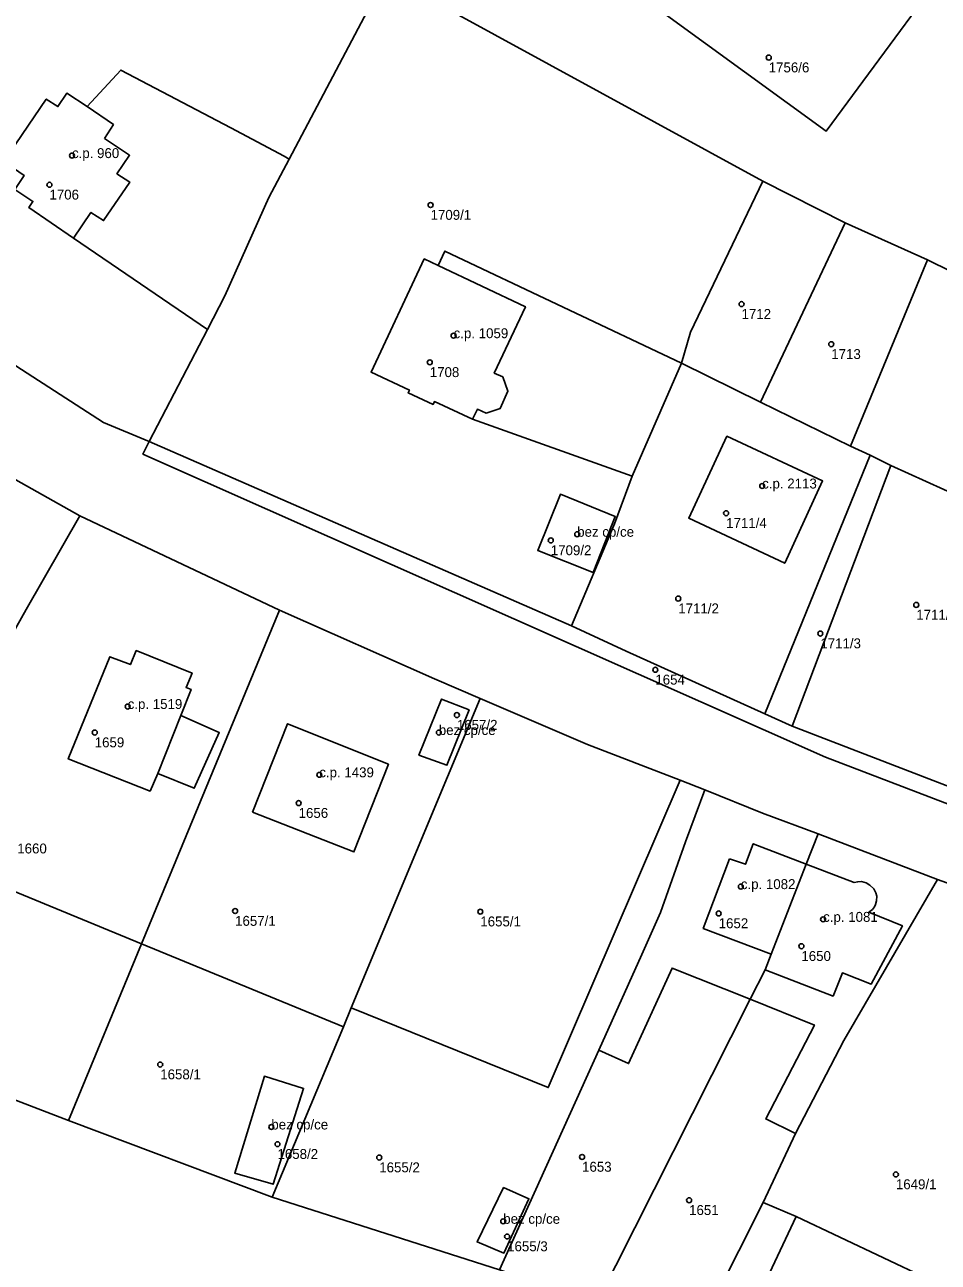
# Model space of a CAD drawing. Extents: x -878211 to -870363, y -1058464 to -1052522.
# Drawn here: x -875179 to -875087, y -1055735.2 to -1055610.5 of the extents above; entities that cross this region are included whole.
import ezdxf

# ---------------------------------------------------------------- set-up
doc = ezdxf.new("R2010")
doc.units = 0
for name, color, linetype in [('Vrstva 50', 7, 'Continuous'), ('Vrstva 51', 7, 'Continuous'), ('Vrstva 52', 7, 'Continuous')]:
    doc.layers.add(name, color=color, linetype=linetype)

msp = doc.modelspace()

# ---------------------------------------------------------------- linework, layer by layer
at = {"layer": 'Vrstva 50'}
for centre in [(-875104.09, -1055613.84994), (-875174.27, -1055623.71994), (-875176.54, -1055626.65994), (-875138.15, -1055628.69994), (-875106.83, -1055638.67994), (-875135.83, -1055641.85994), (-875097.79, -1055642.71994), (-875138.23, -1055644.53994), (-875104.75, -1055656.99994), (-875108.38, -1055659.73994), (-875123.38, -1055661.85994), (-875126.04, -1055662.47994), (-875113.2, -1055668.33994), (-875089.23, -1055668.97994), (-875098.89, -1055671.85994), (-875115.51, -1055675.50994), (-875168.66, -1055679.20994), (-875135.5, -1055680.06994), (-875171.98, -1055681.82994), (-875137.32, -1055681.82994), (-875149.36, -1055686.08994), (-875151.44, -1055688.93994), (-875106.9, -1055697.34994), (-875157.84, -1055699.80994), (-875133.14, -1055699.86994), (-875109.13, -1055700.04994), (-875098.61, -1055700.64994), (-875100.8, -1055703.34994), (-875165.38, -1055715.26994), (-875154.19, -1055721.55994), (-875153.57, -1055723.28994), (-875143.32, -1055724.63994), (-875122.89, -1055724.57994), (-875091.28, -1055726.33994), (-875112.11, -1055728.93994), (-875130.83, -1055731.05994), (-875130.44, -1055732.58994)]:
    msp.add_circle(centre, 0.25, dxfattribs=at)
at = {"layer": 'Vrstva 51'}
for points in [[(-875201.43, -1055599.39), (-875214.82, -1055615.84), (-875203.59, -1055628.38), (-875191.44, -1055637.49), (-875171.08, -1055650.6), (-875166.48, -1055652.5), (-875160.62, -1055641.25), (-875174.11, -1055632.03), (-875178.63, -1055628.94), (-875178.2, -1055628.33), (-875180.01, -1055627.12), (-875179.07, -1055625.73), (-875181.14, -1055624.33), (-875176.87, -1055618.02), (-875175.69, -1055618.78), (-875174.78, -1055617.43), (-875172.74, -1055618.78), (-875169.36, -1055615.11), (-875158.27, -1055620.91), (-875152.91, -1055623.79), (-875152.39, -1055624.07), (-875142.62, -1055605.55)], [(-875122.62, -1055603.57), (-875098.31, -1055621.27), (-875082.29, -1055599.53)], [(-875082.29, -1055599.53), (-875098.31, -1055621.27), (-875122.62, -1055603.57)], [(-875142.62, -1055605.55), (-875104.67, -1055626.31), (-875096.4, -1055630.48), (-875088.1, -1055634.21), (-875071.55, -1055642.38), (-875062.97, -1055646.31), (-875054.89, -1055650.31), (-875044.38, -1055655.33), (-875034.3, -1055659.84), (-875024.67, -1055664.22), (-875013.89, -1055668.97), (-875003.61, -1055673.73), (-874992.74, -1055678.6), (-874992.64, -1055678.62), (-874968.96, -1055688.35)], [(-874991.85, -1055728.83), (-874992.33, -1055728.53), (-874993.31, -1055729.97), (-875013.51, -1055717.33), (-875018.08, -1055715.03), (-875098.38, -1055684.32), (-875167.12, -1055653.78), (-875166.48, -1055652.5), (-875171.08, -1055650.6), (-875191.44, -1055637.49)], [(-875193.17, -1055648.96), (-875173.49, -1055660), (-875153.38, -1055669.51), (-875137.76, -1055676.41), (-875133.15, -1055678.4), (-875122.34, -1055683.05), (-875113, -1055686.64), (-875110.53, -1055687.59), (-875104.71, -1055689.94), (-875099.11, -1055692.04), (-875087.09, -1055696.62), (-875065.73, -1055704.25), (-875043.89, -1055713.74), (-875043.4, -1055713.95), (-875024.01, -1055722.34), (-875023.64, -1055722.58), (-875022.38, -1055719.88), (-875020.1, -1055721), (-875015.84, -1055723.58), (-874999.93, -1055733.52), (-874985.59, -1055742.63)]]:
    msp.add_lwpolyline(points, dxfattribs=at)
for points in [[(-875104.67, -1055626.31), (-875142.62, -1055605.55), (-875152.39, -1055624.07), (-875154.44, -1055627.95), (-875158.86, -1055637.86), (-875160.62, -1055641.25), (-875166.48, -1055652.5), (-875123.94, -1055671.09), (-875119.63, -1055660.8), (-875117.83, -1055656.01), (-875133.92, -1055650.27), (-875137.77, -1055648.5), (-875137.9, -1055648.78), (-875140.42, -1055647.61), (-875140.29, -1055647.34), (-875144.14, -1055645.53), (-875138.79, -1055634.13), (-875137.4, -1055634.79), (-875136.72, -1055633.33), (-875112.89, -1055644.61), (-875111.96, -1055641.5)], [(-875158.27, -1055620.91), (-875169.36, -1055615.11), (-875172.74, -1055618.78), (-875174.78, -1055617.43), (-875175.69, -1055618.78), (-875176.87, -1055618.02), (-875181.14, -1055624.33), (-875179.07, -1055625.73), (-875180.01, -1055627.12), (-875178.2, -1055628.33), (-875178.63, -1055628.94), (-875174.11, -1055632.03), (-875160.62, -1055641.25), (-875158.86, -1055637.86), (-875154.44, -1055627.95), (-875152.39, -1055624.07), (-875152.91, -1055623.79)], [(-875104.92, -1055648.57), (-875096.4, -1055630.48), (-875104.67, -1055626.31), (-875111.96, -1055641.5), (-875112.89, -1055644.61)], [(-875088.1, -1055634.21), (-875096.4, -1055630.48), (-875104.92, -1055648.57), (-875095.85, -1055652.97)], [(-875133.92, -1055650.27), (-875117.83, -1055656.01), (-875112.89, -1055644.61), (-875136.72, -1055633.33), (-875137.4, -1055634.79), (-875138.79, -1055634.13), (-875144.14, -1055645.53), (-875140.29, -1055647.34), (-875140.42, -1055647.61), (-875137.9, -1055648.78), (-875137.77, -1055648.5)], [(-875079.33, -1055660.57), (-875071.55, -1055642.38), (-875088.1, -1055634.21), (-875095.85, -1055652.97), (-875093.87, -1055653.9), (-875091.8, -1055654.95)], [(-875095.85, -1055652.97), (-875104.92, -1055648.57), (-875112.89, -1055644.61), (-875117.83, -1055656.01), (-875119.63, -1055660.8), (-875123.94, -1055671.09), (-875118.45, -1055673.62), (-875104.48, -1055679.96), (-875093.87, -1055653.9)], [(-875183.8, -1055678.13), (-875178.87, -1055669.44), (-875173.49, -1055660), (-875193.17, -1055648.96), (-875213.89, -1055683.93), (-875192.63, -1055692.67)], [(-875098.66, -1055656.49), (-875102.48, -1055664.78), (-875112.14, -1055660.25), (-875108.3, -1055651.98)], [(-875098.66, -1055656.49), (-875108.3, -1055651.98), (-875112.14, -1055660.25), (-875102.48, -1055664.78)], [(-875104.48, -1055679.96), (-875118.45, -1055673.62), (-875123.94, -1055671.09), (-875166.48, -1055652.5), (-875167.12, -1055653.78), (-875098.38, -1055684.32), (-875018.08, -1055715.03), (-875013.51, -1055717.33), (-874993.31, -1055729.97), (-874992.33, -1055728.53), (-874997.21, -1055725.72), (-875013.14, -1055715.71), (-875017.4, -1055713.58), (-875041.41, -1055704.08), (-875071.59, -1055692.8), (-875101.74, -1055681.18)], [(-875091.8, -1055654.95), (-875093.87, -1055653.9), (-875104.48, -1055679.96), (-875101.74, -1055681.18)], [(-875079.33, -1055660.57), (-875091.8, -1055654.95), (-875101.74, -1055681.18), (-875071.59, -1055692.8), (-875065.54, -1055678.3), (-875065.38, -1055677.92), (-875062.06, -1055668.59), (-875070.62, -1055664.48)], [(-875119.55, -1055660.07), (-875125.08, -1055657.83), (-875127.35, -1055663.48), (-875121.77, -1055665.7)], [(-875119.55, -1055660.07), (-875121.77, -1055665.7), (-875127.35, -1055663.48), (-875125.08, -1055657.83)], [(-875173.49, -1055660), (-875178.87, -1055669.44), (-875183.8, -1055678.13), (-875192.63, -1055692.67), (-875167.27, -1055703.1), (-875153.38, -1055669.51)], [(-875133.15, -1055678.4), (-875137.76, -1055676.41), (-875153.38, -1055669.51), (-875167.27, -1055703.1), (-875146.93, -1055711.46), (-875146.14, -1055709.56)], [(-875167.79, -1055673.58), (-875168.39, -1055674.99), (-875170.45, -1055674.19), (-875174.64, -1055684.49), (-875166.4, -1055687.72), (-875165.63, -1055685.94), (-875161.96, -1055687.44), (-875159.44, -1055681.83), (-875163.3, -1055680.1), (-875162.28, -1055677.48), (-875162.77, -1055677.29), (-875162.18, -1055675.84)], [(-875167.79, -1055673.58), (-875162.18, -1055675.84), (-875162.77, -1055677.29), (-875162.28, -1055677.48), (-875163.3, -1055680.1), (-875159.44, -1055681.83), (-875161.96, -1055687.44), (-875165.63, -1055685.94), (-875166.4, -1055687.72), (-875174.64, -1055684.49), (-875170.45, -1055674.19), (-875168.39, -1055674.99)], [(-875113, -1055686.64), (-875122.34, -1055683.05), (-875133.15, -1055678.4), (-875146.14, -1055709.56), (-875126.29, -1055717.6)], [(-875137.05, -1055678.46), (-875134.28, -1055679.56), (-875136.51, -1055685.13), (-875139.33, -1055684.1)], [(-875137.05, -1055678.46), (-875139.33, -1055684.1), (-875136.51, -1055685.13), (-875134.28, -1055679.56)], [(-875156.08, -1055689.84), (-875152.56, -1055680.94), (-875142.39, -1055685.02), (-875145.88, -1055693.86)], [(-875156.08, -1055689.84), (-875145.88, -1055693.86), (-875142.39, -1055685.02), (-875152.56, -1055680.94)], [(-875114.99, -1055699.97), (-875112.46, -1055692.85), (-875110.53, -1055687.59), (-875113, -1055686.64), (-875126.29, -1055717.6), (-875146.14, -1055709.56), (-875146.93, -1055711.46), (-875154.09, -1055728.63), (-875131.21, -1055735.95), (-875121.21, -1055713.81), (-875116.86, -1055704.19)], [(-875105.95, -1055708.7), (-875104.45, -1055705.74), (-875103.84, -1055704.15), (-875100.32, -1055695.09), (-875099.11, -1055692.04), (-875104.71, -1055689.94), (-875110.53, -1055687.59), (-875112.46, -1055692.85), (-875114.99, -1055699.97), (-875116.86, -1055704.19), (-875121.21, -1055713.81), (-875118.2, -1055715.17), (-875113.83, -1055705.55)], [(-875099.48, -1055711.29), (-875104.39, -1055720.74), (-875101.41, -1055722.23), (-875096.53, -1055712.85), (-875087.09, -1055696.62), (-875099.11, -1055692.04), (-875100.32, -1055695.09), (-875103.84, -1055704.15), (-875104.45, -1055705.74), (-875105.95, -1055708.7)], [(-875203.12, -1055709.95), (-875174.63, -1055720.92), (-875167.27, -1055703.1), (-875192.63, -1055692.67)], [(-875121.43, -1055739.36), (-875130.2, -1055736.3), (-875131.21, -1055735.95), (-875154.09, -1055728.63), (-875174.63, -1055720.92), (-875203.12, -1055709.95), (-875224.29, -1055701.48), (-875240.18, -1055695.58), (-875243.1, -1055700.99), (-875273.58, -1055762.17), (-875272.31, -1055762.21), (-875267.1, -1055751.22), (-875251.72, -1055719.96), (-875202.73, -1055744.2), (-875198.37, -1055745.46), (-875196.14, -1055746.77), (-875194.25, -1055747.89), (-875145.37, -1055764.86), (-875127.49, -1055771.2), (-875121.59, -1055773.22), (-875112.04, -1055743.84)], [(-875087.09, -1055696.62), (-875096.53, -1055712.85), (-875101.41, -1055722.23), (-875104.64, -1055729.15), (-875101.33, -1055730.58), (-875079.32, -1055741), (-875065.73, -1055704.25)], [(-875174.63, -1055720.92), (-875154.09, -1055728.63), (-875146.93, -1055711.46), (-875167.27, -1055703.1)], [(-875121.43, -1055739.36), (-875105.95, -1055708.7), (-875113.83, -1055705.55), (-875118.2, -1055715.17), (-875121.21, -1055713.81), (-875131.21, -1055735.95), (-875130.2, -1055736.3)], [(-875121.43, -1055739.36), (-875112.04, -1055743.84), (-875104.64, -1055729.15), (-875101.41, -1055722.23), (-875104.39, -1055720.74), (-875099.48, -1055711.29), (-875105.95, -1055708.7)], [(-875154.02, -1055727.33), (-875150.94, -1055717.68), (-875154.89, -1055716.45), (-875157.87, -1055726.2)], [(-875154.02, -1055727.33), (-875157.87, -1055726.2), (-875154.89, -1055716.45), (-875150.94, -1055717.68)], [(-875130.79, -1055727.66), (-875133.46, -1055733.13), (-875130.77, -1055734.27), (-875128.24, -1055728.79)], [(-875130.79, -1055727.66), (-875128.24, -1055728.79), (-875130.77, -1055734.27), (-875133.46, -1055733.13)], [(-875112.04, -1055743.84), (-875108.38, -1055745.58), (-875107.74, -1055744.22), (-875101.33, -1055730.58), (-875104.64, -1055729.15)], [(-875107.74, -1055744.22), (-875105.17, -1055745.5), (-875104.33, -1055743.73), (-875079.32, -1055741), (-875101.33, -1055730.58)]]:
    msp.add_lwpolyline(points, close=True, dxfattribs=at)
at = {"layer": 'Vrstva 52'}
for points in [[(-875171.01, -1055622), (-875170.09, -1055620.6), (-875172.74, -1055618.78), (-875174.78, -1055617.43), (-875175.69, -1055618.78), (-875176.87, -1055618.02), (-875181.14, -1055624.33), (-875179.07, -1055625.73), (-875180.01, -1055627.12), (-875178.2, -1055628.33), (-875178.63, -1055628.94), (-875174.11, -1055632.03), (-875172.36, -1055629.44), (-875171.09, -1055630.27), (-875168.45, -1055626.38), (-875169.74, -1055625.54), (-875168.46, -1055623.68)], [(-875144.14, -1055645.53), (-875140.29, -1055647.34), (-875140.42, -1055647.61), (-875137.9, -1055648.78), (-875137.77, -1055648.5), (-875133.92, -1055650.27), (-875133.44, -1055649.26), (-875132.55, -1055649.65), (-875131.14, -1055649.19), (-875130.36, -1055647.44), (-875130.88, -1055646.01), (-875131.74, -1055645.62), (-875128.6, -1055638.95), (-875137.4, -1055634.79), (-875138.79, -1055634.13)], [(-875112.14, -1055660.25), (-875102.48, -1055664.78), (-875098.66, -1055656.49), (-875108.3, -1055651.98)], [(-875127.35, -1055663.48), (-875121.77, -1055665.7), (-875119.55, -1055660.07), (-875125.08, -1055657.83)], [(-875162.77, -1055677.29), (-875162.18, -1055675.84), (-875167.79, -1055673.58), (-875168.39, -1055674.99), (-875170.45, -1055674.19), (-875174.64, -1055684.49), (-875166.4, -1055687.72), (-875165.63, -1055685.94), (-875163.3, -1055680.1), (-875162.28, -1055677.48)], [(-875139.33, -1055684.1), (-875136.51, -1055685.13), (-875134.28, -1055679.56), (-875137.05, -1055678.46)], [(-875156.08, -1055689.84), (-875145.88, -1055693.86), (-875142.39, -1055685.02), (-875152.56, -1055680.94)], [(-875108.05, -1055694.55), (-875110.69, -1055701.56), (-875103.84, -1055704.15), (-875100.32, -1055695.09), (-875105.65, -1055693.03), (-875106.44, -1055695.09)], [(-875093.64, -1055699.65), (-875093.44, -1055699.38), (-875093.32, -1055699.15), (-875093.22, -1055698.79), (-875093.21, -1055698.31), (-875093.29, -1055697.96), (-875093.5, -1055697.58), (-875093.89, -1055697.19), (-875094.27, -1055696.97), (-875094.75, -1055696.85), (-875095.13, -1055696.86), (-875095.49, -1055696.94), (-875100.32, -1055695.09), (-875103.84, -1055704.15), (-875104.45, -1055705.74), (-875097.6, -1055708.38), (-875096.67, -1055706.05), (-875093.78, -1055707.18), (-875090.62, -1055701.3), (-875094, -1055699.93)], [(-875157.87, -1055726.2), (-875154.02, -1055727.33), (-875150.94, -1055717.68), (-875154.89, -1055716.45)], [(-875133.46, -1055733.13), (-875130.77, -1055734.27), (-875128.24, -1055728.79), (-875130.79, -1055727.66)]]:
    msp.add_lwpolyline(points, close=True, dxfattribs=at)

# ---------------------------------------------------------------- texts
at = {"layer": 'Vrstva 50'}
for s, p in [('1756/6', (-875104.09, -1055615.339)), ('c.p. 960', (-875174.27, -1055623.97)), ('1706', (-875176.54, -1055628.149)), ('1709/1', (-875138.15, -1055630.189)), ('1712', (-875106.83, -1055640.169)), ('c.p. 1059', (-875135.83, -1055642.11)), ('1713', (-875097.79, -1055644.209)), ('1708', (-875138.23, -1055646.029)), ('c.p. 2113', (-875104.75, -1055657.25)), ('1711/4', (-875108.38, -1055661.229)), ('bez cp/ce', (-875123.38, -1055662.11)), ('1709/2', (-875126.04, -1055663.969)), ('1711/2', (-875113.2, -1055669.829)), ('1711/1', (-875089.23, -1055670.469)), ('1711/3', (-875098.89, -1055673.349)), ('1654', (-875115.51, -1055676.999)), ('c.p. 1519', (-875168.66, -1055679.46)), ('1657/2', (-875135.5, -1055681.559)), ('bez cp/ce', (-875137.32, -1055682.08)), ('1659', (-875171.98, -1055683.319)), ('c.p. 1439', (-875149.36, -1055686.34)), ('1656', (-875151.44, -1055690.429)), ('1660', (-875179.78, -1055694.009)), ('c.p. 1082', (-875106.9, -1055697.6)), ('1657/1', (-875157.84, -1055701.299)), ('1655/1', (-875133.14, -1055701.359)), ('1652', (-875109.13, -1055701.539)), ('c.p. 1081', (-875098.61, -1055700.899)), ('1650', (-875100.8, -1055704.839)), ('1658/1', (-875165.38, -1055716.759)), ('bez cp/ce', (-875154.19, -1055721.81)), ('1658/2', (-875153.57, -1055724.779)), ('1655/2', (-875143.32, -1055726.129)), ('1653', (-875122.89, -1055726.069)), ('1649/1', (-875091.28, -1055727.829)), ('1651', (-875112.11, -1055730.429)), ('bez cp/ce', (-875130.83, -1055731.31)), ('1655/3', (-875130.44, -1055734.079))]:
    msp.add_text(s, height=0.999996, dxfattribs=at).set_placement(p)

doc.saveas('drawing.dxf')
